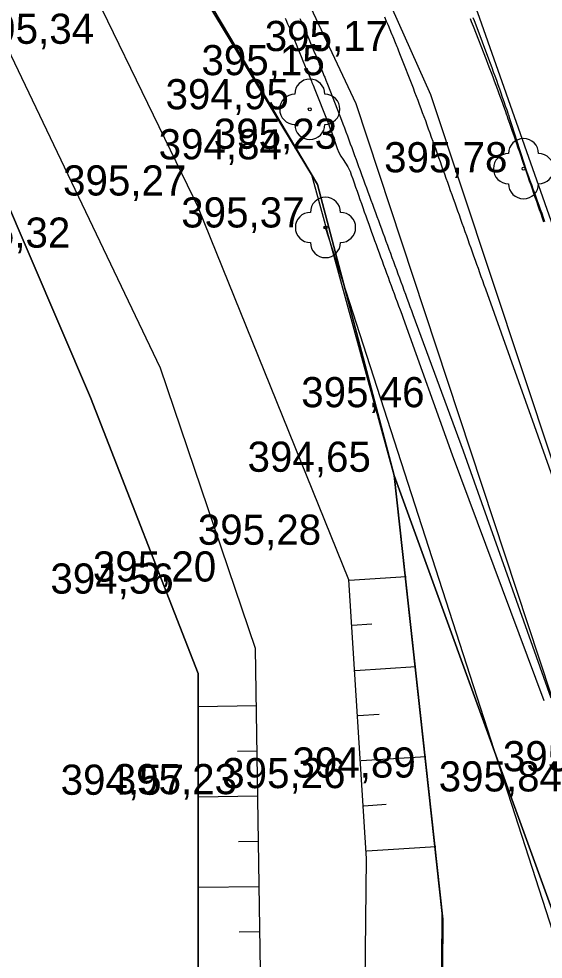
# Model space of a CAD drawing. Extents: x -574342 to -507939, y -1144044 to -1123894.
# Drawn here: x -508466.78 to -508449.39, y -1143199.53 to -1143168.35 of the extents above; entities that cross this region are included whole.
import ezdxf

# ---------------------------------------------------------------- set-up
doc = ezdxf.new("R2010")
doc.units = 0
for name, color, linetype in [('01_PARCELY_NAVRH_PC', 7, 'Continuous'), ('01_PARCELY_NAVRH_VHO', 7, 'Continuous'), ('01_PARCELY_NAVRH_ŽP', 7, 'Continuous'), ('05_VHO_V_NÁDRŽ_STAV', 7, 'Continuous'), ('1000', 7, 'Continuous'), ('21', 7, 'Continuous'), ('37', 7, 'Continuous'), ('51', 7, 'Continuous'), ('54', 7, 'Continuous'), ('55', 7, 'Continuous'), ('60', 7, 'Continuous'), ('61', 7, 'Continuous'), ('Level 255', 7, 'Continuous')]:
    doc.layers.add(name, color=color, linetype=linetype)

msp = doc.modelspace()

# ---------------------------------------------------------------- linework, layer by layer
at = {"layer": '01_PARCELY_NAVRH_PC'}
msp.add_lwpolyline([(-508426.41, -1143265.09), (-508431, -1143245.85), (-508431.86, -1143242.81), (-508432.73, -1143240.34), (-508445.99, -1143206.42), (-508454.33, -1143183.49), (-508456.87, -1143173.84), (-508463.3, -1143163.03), (-508476.26, -1143134.7), (-508479.46, -1143126.74), (-508474.05, -1143124.14), (-508467.92, -1143139.18), (-508459.97, -1143152.33), (-508456.09, -1143158.71), (-508451.57, -1143168.14), (-508437.66, -1143207.58), (-508425.52, -1143241.92), (-508422.7, -1143249.88), (-508420.08, -1143265.35)], dxfattribs=at)
at = {"layer": '01_PARCELY_NAVRH_VHO'}
msp.add_lwpolyline([(-508471.45, -1143157.79), (-508463.3, -1143163.03), (-508456.87, -1143173.84), (-508454.33, -1143183.49), (-508452.72, -1143198.2), (-508452.8, -1143209.75), (-508450.69, -1143221.56), (-508452.04, -1143229.57), (-508453.14, -1143234.1), (-508455.43, -1143236.54), (-508452.58, -1143244.39), (-508461.87, -1143244.49), (-508467.98, -1143243.62)], dxfattribs=at)
at = {"layer": '01_PARCELY_NAVRH_ŽP'}
msp.add_lwpolyline([(-508540.355, -1142847.7), (-508503.94, -1143018.7), (-508499.26, -1143041.98), (-508491.15, -1143065.29), (-508474.05, -1143124.14), (-508467.92, -1143139.18), (-508459.97, -1143152.33), (-508456.09, -1143158.71), (-508451.57, -1143168.14), (-508437.66, -1143207.58), (-508425.52, -1143241.92), (-508422.7, -1143249.88), (-508420.04, -1143252.1), (-508417.38, -1143252.95), (-508415.56, -1143252.78), (-508448.24, -1143160.16), (-508453.75, -1143145.01), (-508465.11, -1143123.03), (-508471.48, -1143106.99), (-508484.55, -1143061.98), (-508495.62, -1143031.06), (-508523.23, -1142904.28), (-508534.61, -1142847.7)], dxfattribs=at)
msp.add_lwpolyline([(-508455.43, -1143236.54), (-508453.14, -1143234.1), (-508452.04, -1143229.57), (-508450.69, -1143221.56), (-508452.8, -1143209.75), (-508452.72, -1143198.2), (-508454.33, -1143183.49), (-508445.99, -1143206.42), (-508432.73, -1143240.34), (-508433.72, -1143240.11), (-508438.05, -1143241.09), (-508444.11, -1143244.2), (-508446.56, -1143243.12), (-508452.58, -1143244.39)], close=True, dxfattribs=at)
at = {"layer": '05_VHO_V_NÁDRŽ_STAV'}
msp.add_lwpolyline([(-508467.96, -1143233.2), (-508464.38, -1143236.85), (-508458.75, -1143235.83), (-508455.39, -1143231.25), (-508455.44, -1143226.46), (-508458.93, -1143217.88), (-508460.15, -1143209.24), (-508460.83, -1143200.16), (-508460.83, -1143197.16), (-508460.83, -1143194.159), (-508460.83, -1143190.06), (-508464.4, -1143180.91), (-508469.37, -1143169.34)], dxfattribs=at)
at = {"layer": '1000'}
for points in [[(-508451.72, -1143168.305), (-508451.68, -1143168.408), (-508451.623, -1143168.555), (-508451.202, -1143169.673), (-508451.146, -1143169.825), (-508451.095, -1143169.965), (-508451.044, -1143170.105), (-508450.993, -1143170.246), (-508450.942, -1143170.386), (-508450.892, -1143170.527), (-508450.842, -1143170.667), (-508450.793, -1143170.808), (-508450.744, -1143170.949), (-508450.695, -1143171.09), (-508450.646, -1143171.231), (-508450.598, -1143171.373), (-508450.55, -1143171.514), (-508450.545, -1143171.529), (-508450.544, -1143171.531), (-508450.505, -1143171.652), (-508450.46, -1143171.789), (-508450.415, -1143171.926), (-508450.37, -1143172.064), (-508450.325, -1143172.201), (-508450.281, -1143172.338), (-508450.236, -1143172.476), (-508450.192, -1143172.613), (-508450.147, -1143172.751), (-508450.103, -1143172.888), (-508450.059, -1143173.026), (-508450.015, -1143173.164), (-508449.971, -1143173.301), (-508449.928, -1143173.439), (-508449.88, -1143173.575), (-508449.83, -1143173.711), (-508449.781, -1143173.847), (-508449.732, -1143173.983), (-508449.682, -1143174.118), (-508449.633, -1143174.254), (-508449.584, -1143174.39), (-508449.535, -1143174.526), (-508449.486, -1143174.662), (-508449.438, -1143174.798), (-508449.389, -1143174.934), (-508449.341, -1143175.07)], [(-508457.945, -1143168.331), (-508457.924, -1143168.379), (-508457.866, -1143168.514), (-508457.809, -1143168.65), (-508457.752, -1143168.786), (-508457.695, -1143168.922), (-508457.638, -1143169.058), (-508457.582, -1143169.194), (-508457.527, -1143169.33), (-508457.471, -1143169.467), (-508457.417, -1143169.604), (-508457.362, -1143169.741), (-508457.305, -1143169.876), (-508457.247, -1143170.012), (-508457.241, -1143170.025), (-508457.189, -1143170.147), (-508457.132, -1143170.283), (-508457.075, -1143170.419), (-508457.058, -1143170.46), (-508457.019, -1143170.555), (-508456.963, -1143170.691), (-508456.551, -1143171.724), (-508456.497, -1143171.864), (-508456.45, -1143171.995), (-508456.403, -1143172.126), (-508456.356, -1143172.257), (-508456.31, -1143172.387), (-508456.264, -1143172.518), (-508456.218, -1143172.65), (-508456.172, -1143172.781), (-508456.096, -1143172.901), (-508456.02, -1143173.021), (-508455.944, -1143173.141), (-508455.868, -1143173.262), (-508455.801, -1143173.386), (-508455.796, -1143173.4), (-508455.796, -1143173.402), (-508455.754, -1143173.522), (-508455.706, -1143173.658), (-508455.659, -1143173.794), (-508455.611, -1143173.931), (-508455.563, -1143174.067), (-508455.515, -1143174.203), (-508455.467, -1143174.339), (-508455.419, -1143174.475), (-508455.37, -1143174.612), (-508455.322, -1143174.748), (-508455.274, -1143174.884), (-508455.225, -1143175.02), (-508455.177, -1143175.156), (-508455.128, -1143175.292), (-508455.079, -1143175.428), (-508455.03, -1143175.564), (-508454.981, -1143175.699), (-508454.932, -1143175.835), (-508454.883, -1143175.971), (-508454.833, -1143176.107), (-508454.784, -1143176.243), (-508454.735, -1143176.378), (-508454.685, -1143176.514), (-508454.635, -1143176.649), (-508454.586, -1143176.785), (-508454.536, -1143176.921), (-508454.486, -1143177.056), (-508454.436, -1143177.192), (-508454.386, -1143177.327), (-508454.335, -1143177.463), (-508454.285, -1143177.598), (-508454.235, -1143177.733), (-508454.184, -1143177.869), (-508454.134, -1143178.004), (-508454.083, -1143178.139), (-508454.032, -1143178.274), (-508452.403, -1143182.806), (-508449.367, -1143190.95)], [(-508457.457, -1143168.336), (-508457.398, -1143168.472), (-508457.339, -1143168.608), (-508457.281, -1143168.744), (-508457.222, -1143168.88), (-508457.164, -1143169.017), (-508457.106, -1143169.153), (-508457.049, -1143169.289), (-508456.992, -1143169.426), (-508456.935, -1143169.563), (-508456.878, -1143169.7), (-508456.821, -1143169.837), (-508456.816, -1143169.85), (-508456.765, -1143169.974), (-508456.709, -1143170.111), (-508456.654, -1143170.248), (-508456.637, -1143170.29), (-508456.598, -1143170.386), (-508456.543, -1143170.523), (-508456.135, -1143171.564), (-508456.081, -1143171.706), (-508456.032, -1143171.836), (-508455.982, -1143171.967), (-508455.933, -1143172.098), (-508455.884, -1143172.229), (-508455.835, -1143172.36), (-508455.787, -1143172.491), (-508455.739, -1143172.622), (-508455.691, -1143172.753), (-508455.643, -1143172.884), (-508455.595, -1143173.016), (-508455.548, -1143173.147), (-508455.501, -1143173.279), (-508455.496, -1143173.293), (-508455.495, -1143173.295), (-508455.452, -1143173.414), (-508455.402, -1143173.55), (-508455.352, -1143173.685), (-508455.302, -1143173.821), (-508455.252, -1143173.956), (-508455.202, -1143174.092), (-508455.153, -1143174.227), (-508455.103, -1143174.363), (-508455.053, -1143174.498), (-508455.003, -1143174.634), (-508454.953, -1143174.77), (-508454.903, -1143174.905), (-508454.854, -1143175.041), (-508454.804, -1143175.176), (-508454.754, -1143175.312), (-508454.704, -1143175.447), (-508454.654, -1143175.583), (-508454.605, -1143175.719), (-508454.555, -1143175.854), (-508454.505, -1143175.99), (-508454.455, -1143176.125), (-508454.405, -1143176.261), (-508454.355, -1143176.396), (-508454.306, -1143176.532), (-508454.256, -1143176.668), (-508454.206, -1143176.803), (-508454.156, -1143176.939), (-508454.106, -1143177.074), (-508454.056, -1143177.21), (-508454.007, -1143177.345), (-508453.957, -1143177.481), (-508453.907, -1143177.617), (-508453.857, -1143177.752), (-508453.807, -1143177.888), (-508453.757, -1143178.023), (-508453.708, -1143178.159), (-508452.046, -1143182.679), (-508449.13, -1143190.865)], [(-508451.815, -1143168.343), (-508451.774, -1143168.445), (-508451.715, -1143168.592), (-508451.28, -1143169.703), (-508451.222, -1143169.854), (-508451.169, -1143169.993), (-508451.116, -1143170.133), (-508451.064, -1143170.272), (-508451.012, -1143170.412), (-508450.96, -1143170.552), (-508450.908, -1143170.692), (-508450.857, -1143170.832), (-508450.805, -1143170.972), (-508450.754, -1143171.112), (-508450.704, -1143171.252), (-508450.653, -1143171.392), (-508450.603, -1143171.533), (-508450.598, -1143171.548), (-508450.597, -1143171.55), (-508450.556, -1143171.67), (-508450.508, -1143171.806), (-508450.461, -1143171.943), (-508450.414, -1143172.079), (-508450.367, -1143172.216), (-508450.32, -1143172.352), (-508450.273, -1143172.489), (-508450.226, -1143172.626), (-508450.179, -1143172.762), (-508450.132, -1143172.899), (-508450.085, -1143173.035), (-508450.037, -1143173.172), (-508449.99, -1143173.308), (-508449.943, -1143173.445), (-508449.896, -1143173.581), (-508449.849, -1143173.718), (-508449.802, -1143173.854), (-508449.755, -1143173.991), (-508449.708, -1143174.127), (-508449.661, -1143174.264), (-508449.613, -1143174.4), (-508449.566, -1143174.537), (-508449.519, -1143174.674), (-508449.472, -1143174.81), (-508449.425, -1143174.947), (-508449.378, -1143175.083)]]:
    msp.add_lwpolyline(points, dxfattribs=at)
at = {"layer": '21'}
msp.add_lwpolyline([(-508454.652, -1143168.282), (-508454.593, -1143168.424), (-508454.534, -1143168.565), (-508454.475, -1143168.707), (-508454.417, -1143168.848), (-508454.411, -1143168.861), (-508454.359, -1143168.99), (-508454.301, -1143169.132), (-508454.243, -1143169.274), (-508454.226, -1143169.317), (-508454.186, -1143169.416), (-508454.129, -1143169.558), (-508453.707, -1143170.634), (-508453.652, -1143170.78), (-508453.6, -1143170.915), (-508453.549, -1143171.05), (-508453.498, -1143171.185), (-508453.448, -1143171.32), (-508453.398, -1143171.456), (-508453.347, -1143171.591), (-508453.298, -1143171.727), (-508453.248, -1143171.862), (-508453.199, -1143171.998), (-508453.15, -1143172.134), (-508453.101, -1143172.27), (-508453.052, -1143172.406), (-508453.047, -1143172.42), (-508453.046, -1143172.422), (-508453.004, -1143172.542), (-508452.955, -1143172.678), (-508452.907, -1143172.814), (-508452.858, -1143172.95), (-508452.81, -1143173.086), (-508452.761, -1143173.222), (-508452.713, -1143173.358), (-508452.664, -1143173.494), (-508452.616, -1143173.63), (-508452.567, -1143173.766), (-508452.519, -1143173.902), (-508452.47, -1143174.038), (-508452.422, -1143174.174), (-508452.374, -1143174.311), (-508452.325, -1143174.447), (-508452.277, -1143174.583), (-508452.228, -1143174.719), (-508452.18, -1143174.855), (-508452.131, -1143174.991), (-508452.083, -1143175.127), (-508452.034, -1143175.263), (-508451.986, -1143175.399), (-508451.937, -1143175.535), (-508451.889, -1143175.671), (-508451.84, -1143175.807), (-508451.792, -1143175.943), (-508451.743, -1143176.079), (-508451.695, -1143176.215), (-508451.646, -1143176.351), (-508451.598, -1143176.487), (-508451.55, -1143176.623), (-508451.501, -1143176.759), (-508451.453, -1143176.895), (-508451.404, -1143177.032), (-508451.356, -1143177.168), (-508451.307, -1143177.304), (-508449.691, -1143181.84), (-508446.775, -1143190.027)], dxfattribs=at)
at = {"layer": '37'}
for points in [[(-508473.82, -1143129.8), (-508468.34, -1143141.31), (-508458.53, -1143158.76), (-508453.13, -1143170.86), (-508439.96, -1143210.5), (-508427.56, -1143241.73), (-508421.57, -1143265.72), (-508416.35, -1143292.6), (-508412.42, -1143304.7), (-508408.82, -1143311.83)], [(-508473.82, -1143129.8), (-508468.34, -1143141.31), (-508458.53, -1143158.76), (-508453.13, -1143170.86), (-508439.96, -1143210.5), (-508427.56, -1143241.73), (-508421.57, -1143265.72), (-508416.35, -1143292.6), (-508412.42, -1143304.7), (-508408.82, -1143311.83)], [(-508408.82, -1143311.83), (-508404.37, -1143317.04), (-508398.21, -1143321.18), (-508393.66, -1143322.44), (-508393.79, -1143324.58), (-508400.56, -1143323.11), (-508406.32, -1143319.06), (-508411.41, -1143313.16), (-508415.31, -1143305.9), (-508419.33, -1143292.88), (-508424.96, -1143264.72), (-508428.49, -1143248.11), (-508430.27, -1143242.09), (-508442.28, -1143211.48), (-508455.59, -1143171.17), (-508460.82, -1143160.05), (-508470.5, -1143142.85)], [(-508408.82, -1143311.83), (-508404.37, -1143317.04), (-508398.21, -1143321.18), (-508393.66, -1143322.44), (-508393.79, -1143324.58), (-508400.56, -1143323.11), (-508406.32, -1143319.06), (-508411.41, -1143313.16), (-508415.31, -1143305.9), (-508419.33, -1143292.88), (-508424.96, -1143264.72), (-508428.49, -1143248.11), (-508430.27, -1143242.09), (-508442.28, -1143211.48), (-508455.59, -1143171.17), (-508460.82, -1143160.05), (-508470.5, -1143142.85)]]:
    msp.add_lwpolyline(points, dxfattribs=at)
at = {"layer": '51'}
msp.add_lwpolyline([(-508469.37, -1143169.34), (-508464.4, -1143180.91), (-508460.83, -1143190.06), (-508460.83, -1143200.16), (-508460.15, -1143209.24), (-508458.93, -1143217.88), (-508455.44, -1143226.46), (-508455.39, -1143231.25), (-508458.75, -1143235.83), (-508464.38, -1143236.85), (-508467.96, -1143233.2)], dxfattribs=at)
msp.add_lwpolyline([(-508469.37, -1143169.34), (-508464.4, -1143180.91), (-508460.83, -1143190.06), (-508460.83, -1143200.16), (-508460.15, -1143209.24), (-508458.93, -1143217.88), (-508455.44, -1143226.46), (-508455.39, -1143231.25), (-508458.75, -1143235.83), (-508464.38, -1143236.85), (-508467.96, -1143233.2)], dxfattribs=at)
at = {"layer": '54'}
for centre in [(-508457.13, -1143171.35), (-508450.04, -1143173.32), (-508456.61, -1143175.27)]:
    msp.add_circle(centre, 0.05, dxfattribs=at)
for centre, start, end in [((-508457.13, -1143170.85), 0, 180), ((-508457.63, -1143171.35), 90, 270), ((-508456.63, -1143171.35), 270, 90), ((-508457.13, -1143171.85), 180, 0), ((-508450.04, -1143172.82), 0, 180), ((-508450.54, -1143173.32), 90, 270), ((-508449.54, -1143173.32), 270, 90), ((-508450.04, -1143173.82), 180, 0), ((-508456.61, -1143174.77), 0, 180), ((-508457.11, -1143175.27), 90, 270), ((-508456.11, -1143175.27), 270, 90), ((-508456.61, -1143175.77), 180, 0)]:
    msp.add_arc(centre, 0.5, start, end, dxfattribs=at)
at = {"layer": '55'}
msp.add_lwpolyline([(-508435.13, -1143235.61), (-508444.83, -1143211.72), (-508456.61, -1143175.27)], dxfattribs=at)
msp.add_lwpolyline([(-508435.13, -1143235.61), (-508444.83, -1143211.72), (-508456.61, -1143175.27)], dxfattribs=at)
at = {"layer": '60'}
for points in [[(-508509.56, -1143179.75), (-508507.59, -1143174.03), (-508499.59, -1143164.63), (-508491.49, -1143159.34), (-508480.74, -1143156.18), (-508471.54, -1143157.78), (-508463.5, -1143162.91), (-508457.05, -1143173.57)], [(-508509.56, -1143179.75), (-508507.59, -1143174.03), (-508499.59, -1143164.63), (-508491.49, -1143159.34), (-508480.74, -1143156.18), (-508471.54, -1143157.78), (-508463.5, -1143162.91), (-508457.05, -1143173.57)], [(-508506.58, -1143184.83), (-508505.59, -1143179.84), (-508503.86, -1143175), (-508497.84, -1143167.31), (-508489.61, -1143162.43), (-508480.59, -1143159.39), (-508472.18, -1143160.07), (-508465.72, -1143164.54), (-508460.82, -1143174.63)], [(-508506.58, -1143184.83), (-508505.59, -1143179.84), (-508503.86, -1143175), (-508497.84, -1143167.31), (-508489.61, -1143162.43), (-508480.59, -1143159.39), (-508472.18, -1143160.07), (-508465.72, -1143164.54), (-508460.82, -1143174.63)], [(-508455.56, -1143236.37), (-508453.06, -1143233.89), (-508451.99, -1143229.27), (-508454.51, -1143221.16), (-508458.09, -1143209.77), (-508458.76, -1143200.63), (-508458.93, -1143189.23), (-508462.08, -1143179.93), (-508467.63, -1143168.34), (-508471.31, -1143163.81), (-508477.14, -1143162.33), (-508483.91, -1143163.18), (-508491.81, -1143167.17), (-508499.86, -1143173.8), (-508502.62, -1143178.78)], [(-508455.56, -1143236.37), (-508453.06, -1143233.89), (-508451.99, -1143229.27), (-508454.51, -1143221.16), (-508458.09, -1143209.77), (-508458.76, -1143200.63), (-508458.93, -1143189.23), (-508462.08, -1143179.93), (-508467.63, -1143168.34), (-508471.31, -1143163.81), (-508477.14, -1143162.33), (-508483.91, -1143163.18), (-508491.81, -1143167.17), (-508499.86, -1143173.8), (-508502.62, -1143178.78)], [(-508450.7, -1143221.55), (-508452.82, -1143209.68), (-508452.74, -1143198.02), (-508454.33, -1143183.49), (-508457.05, -1143173.57)], [(-508450.7, -1143221.55), (-508452.82, -1143209.68), (-508452.74, -1143198.02), (-508454.33, -1143183.49), (-508457.05, -1143173.57)], [(-508450.7, -1143221.55), (-508455.37, -1143207.46), (-508455.25, -1143196.19), (-508455.84, -1143186.95), (-508460.82, -1143174.63)], [(-508450.7, -1143221.55), (-508455.37, -1143207.46), (-508455.25, -1143196.19), (-508455.84, -1143186.95), (-508460.82, -1143174.63)]]:
    msp.add_lwpolyline(points, dxfattribs=at)
at = {"layer": '61'}
for p, q in [((-508455.82, -1143186.96), (-508453.935, -1143186.838)), ((-508455.82, -1143186.96), (-508453.935, -1143186.838)), ((-508455.723, -1143188.457), (-508455.073, -1143188.415)), ((-508455.723, -1143188.457), (-508455.073, -1143188.415)), ((-508455.626, -1143189.954), (-508453.608, -1143189.823)), ((-508455.626, -1143189.954), (-508453.608, -1143189.823)), ((-508458.902, -1143191.13), (-508460.83, -1143191.159)), ((-508458.902, -1143191.13), (-508460.83, -1143191.159)), ((-508455.528, -1143191.451), (-508454.835, -1143191.405)), ((-508455.528, -1143191.451), (-508454.835, -1143191.405)), ((-508458.879, -1143192.63), (-508459.529, -1143192.64)), ((-508458.879, -1143192.63), (-508459.529, -1143192.64)), ((-508455.431, -1143192.947), (-508453.281, -1143192.808)), ((-508455.431, -1143192.947), (-508453.281, -1143192.808)), ((-508458.857, -1143194.13), (-508460.83, -1143194.159)), ((-508458.857, -1143194.13), (-508460.83, -1143194.159)), ((-508455.334, -1143194.444), (-508454.596, -1143194.396)), ((-508455.334, -1143194.444), (-508454.596, -1143194.396)), ((-508458.835, -1143195.63), (-508459.499, -1143195.64)), ((-508458.835, -1143195.63), (-508459.499, -1143195.64)), ((-508455.237, -1143195.941), (-508452.955, -1143195.793)), ((-508455.237, -1143195.941), (-508452.955, -1143195.793)), ((-508458.812, -1143197.13), (-508460.83, -1143197.16)), ((-508458.812, -1143197.13), (-508460.83, -1143197.16)), ((-508458.79, -1143198.629), (-508459.469, -1143198.64)), ((-508458.79, -1143198.629), (-508459.469, -1143198.64))]:
    msp.add_line(p, q, dxfattribs=at)

# ---------------------------------------------------------------- texts
at = {"layer": 'Level 255'}
for s, p in [('395,34', (-508468.375, -1143169.18)), ('395,17', (-508458.625, -1143169.42)), ('395,15', (-508460.725, -1143170.22)), ('394,95', (-508461.915, -1143171.35)), ('395,23', (-508460.315, -1143172.66)), ('394,84', (-508462.145, -1143173.01)), ('395,78', (-508454.665, -1143173.44)), ('395,27', (-508465.315, -1143174.21)), ('395,37', (-508461.395, -1143175.27)), ('395,32', (-508469.165, -1143175.94)), ('395,46', (-508457.415, -1143181.23)), ('394,65', (-508459.195, -1143183.37)), ('395,28', (-508460.845, -1143185.79)), ('395,20', (-508464.325, -1143187.01)), ('394,56', (-508465.735, -1143187.41)), ('395,80', (-508450.725, -1143193.3)), ('394,89', (-508457.705, -1143193.51)), ('395,26', (-508460.035, -1143193.86)), ('394,57', (-508465.395, -1143194.08)), ('395,23', (-508463.635, -1143194.06)), ('395,84', (-508452.855, -1143193.97))]:
    msp.add_text(s, height=1, dxfattribs=at).set_placement(p)

doc.saveas('drawing.dxf')
